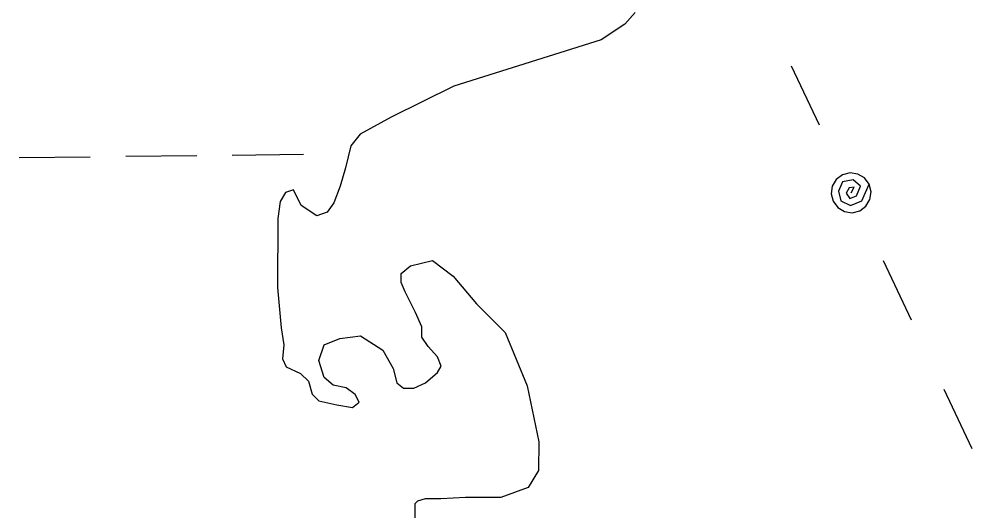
# Model space of a CAD drawing. Extents: x 3684037 to 3722149, y 433263 to 459021.
# Drawn here: x 3716496 to 3716924.9, y 451816.2 to 452037.8 of the extents above; entities that cross this region are included whole.
import ezdxf

# ---------------------------------------------------------------- set-up
doc = ezdxf.new("R2010")
doc.units = 0
for name, color, linetype in [('V-TOPO-SHOR', 7, 'Continuous'), ('V-UTIL-LINE', 7, 'Continuous'), ('V-WETL-SWMP', 7, 'Continuous')]:
    doc.layers.add(name, color=color, linetype=linetype)

msp = doc.modelspace()

# ---------------------------------------------------------------- linework, layer by layer
at = {"layer": 'V-TOPO-SHOR'}
for points in [[(3716773.32, 452040.64), (3716768.61, 452035.38), (3716758.03, 452028.38), (3716691.72, 452007.49), (3716663.53, 451993.52), (3716649.44, 451985.94), (3716645.31, 451980.68), (3716642.94, 451970.72), (3716640.56, 451962.52), (3716637.61, 451954.91), (3716634.66, 451950.81), (3716629.97, 451949.07), (3716622.95, 451953.78), (3716619.45, 451960.83), (3716615.93, 451959.67), (3716613.57, 451955.57), (3716612.38, 451947.96), (3716612.27, 451916.89), (3716613.97, 451898.71), (3716615.12, 451891.08), (3716614.51, 451884.63), (3716616.26, 451881.11), (3716622.7, 451878.16), (3716626.2, 451874.63), (3716627.95, 451868.76), (3716630.87, 451865.82), (3716639.07, 451864.03), (3716646.1, 451862.84), (3716649.04, 451865.17), (3716647.29, 451868.7), (3716643.2, 451871.64), (3716637.34, 451872.83), (3716633.25, 451876.36), (3716630.93, 451883.99), (3716633.29, 451891.02), (3716640.34, 451893.93), (3716649.72, 451895.07), (3716659.67, 451888.59), (3716664.33, 451880.36), (3716666.07, 451873.91), (3716668.99, 451871.56), (3716673.68, 451871.54), (3716678.97, 451873.87), (3716684.26, 451878.54), (3716686.03, 451881.47), (3716684.28, 451885.58), (3716680.19, 451890.28), (3716677.27, 451894.39), (3716677.29, 451899.08)], [(3716677.29, 451899.08), (3716674.38, 451905.54), (3716669.72, 451914.94), (3716667.98, 451919.05), (3716667.99, 451923.15), (3716672.11, 451926.65), (3716682.08, 451928.97), (3716691.44, 451921.9), (3716701.95, 451909.55), (3716714.8, 451896.62), (3716724.69, 451872.55), (3716729.88, 451847.32), (3716729.84, 451834.42), (3716725.13, 451826.82), (3716712.8, 451822.17), (3716696.97, 451822.22), (3716685.83, 451821.67), (3716678.79, 451821.69), (3716675.27, 451820.53), (3716674.1, 451819.36), (3716674.09, 451816.43), (3716674.07, 451811.74)]]:
    msp.add_lwpolyline(points, dxfattribs=at)
at = {"layer": 'V-UTIL-LINE'}
for points in [[(3716843.51, 452016.68), (3716856.09, 451990.04)], [(3716870.51, 451959.49), (3716871.95, 451961.98), (3716869.64, 451961.78), (3716868.32, 451959.37), (3716869.86, 451956.88), (3716873, 451958.18), (3716874.69, 451962.55), (3716871.42, 451965.3), (3716866.63, 451964.47), (3716864.87, 451960.24), (3716865.86, 451955.88), (3716870.22, 451953.83), (3716875.33, 451955.89), (3716878.65, 451963.33), (3716876.56, 451966.16), (3716873.55, 451967.96), (3716870.08, 451968.48), (3716866.67, 451967.63), (3716863.85, 451965.54), (3716862.04, 451962.53), (3716861.52, 451959.05), (3716862.38, 451955.65), (3716864.47, 451952.83), (3716867.48, 451951.02), (3716870.95, 451950.5), (3716874.36, 451951.35), (3716877.18, 451953.44), (3716878.99, 451956.45), (3716879.5, 451959.93), (3716878.65, 451963.33)], [(3716884.94, 451928.94), (3716897.52, 451902.3)], [(3716912.31, 451870.97), (3716924.89, 451844.33)]]:
    msp.add_lwpolyline(points, dxfattribs=at)
at = {"layer": 'V-WETL-SWMP'}
for p, q in [((3716773.32, 452040.64), (3716768.61, 452035.38)), ((3716768.61, 452035.38), (3716758.03, 452028.38)), ((3716758.03, 452028.38), (3716691.72, 452007.49)), ((3716691.72, 452007.49), (3716663.53, 451993.52)), ((3716663.53, 451993.52), (3716649.44, 451985.94)), ((3716649.44, 451985.94), (3716645.31, 451980.68)), ((3716645.31, 451980.68), (3716642.94, 451970.72)), ((3716495.96, 451975.36), (3716527.96, 451975.73)), ((3716543.96, 451975.92), (3716575.96, 451976.29)), ((3716591.96, 451976.48), (3716623.96, 451976.85)), ((3716642.94, 451970.72), (3716640.56, 451962.52)), ((3716640.56, 451962.52), (3716637.61, 451954.91)), ((3716615.93, 451959.67), (3716613.57, 451955.57)), ((3716619.45, 451960.83), (3716615.93, 451959.67)), ((3716622.95, 451953.78), (3716619.45, 451960.83)), ((3716613.57, 451955.57), (3716612.38, 451947.96)), ((3716629.97, 451949.07), (3716622.95, 451953.78)), ((3716637.61, 451954.91), (3716634.66, 451950.81)), ((3716634.66, 451950.81), (3716629.97, 451949.07)), ((3716612.38, 451947.96), (3716612.27, 451916.89)), ((3716672.11, 451926.65), (3716682.08, 451928.97)), ((3716682.08, 451928.97), (3716691.44, 451921.9)), ((3716667.98, 451919.05), (3716667.99, 451923.15)), ((3716667.99, 451923.15), (3716672.11, 451926.65)), ((3716669.72, 451914.94), (3716667.98, 451919.05)), ((3716691.44, 451921.9), (3716701.95, 451909.55)), ((3716612.27, 451916.89), (3716613.97, 451898.71)), ((3716674.38, 451905.54), (3716669.72, 451914.94)), ((3716701.95, 451909.55), (3716714.8, 451896.62)), ((3716677.29, 451899.08), (3716674.38, 451905.54)), ((3716613.97, 451898.71), (3716615.12, 451891.08)), ((3716677.27, 451894.39), (3716677.29, 451899.08)), ((3716633.29, 451891.02), (3716640.34, 451893.93)), ((3716640.34, 451893.93), (3716649.72, 451895.07)), ((3716649.72, 451895.07), (3716659.67, 451888.59)), ((3716680.19, 451890.28), (3716677.27, 451894.39)), ((3716714.8, 451896.62), (3716724.69, 451872.55)), ((3716615.12, 451891.08), (3716614.51, 451884.63)), ((3716630.93, 451883.99), (3716633.29, 451891.02)), ((3716684.28, 451885.58), (3716680.19, 451890.28)), ((3716614.51, 451884.63), (3716616.26, 451881.11)), ((3716659.67, 451888.59), (3716664.33, 451880.36)), ((3716686.03, 451881.47), (3716684.28, 451885.58)), ((3716616.26, 451881.11), (3716622.7, 451878.16)), ((3716633.25, 451876.36), (3716630.93, 451883.99)), ((3716664.33, 451880.36), (3716666.07, 451873.91)), ((3716684.26, 451878.54), (3716686.03, 451881.47)), ((3716622.7, 451878.16), (3716626.21, 451874.63)), ((3716637.34, 451872.83), (3716633.25, 451876.36)), ((3716678.97, 451873.87), (3716684.26, 451878.54)), ((3716626.21, 451874.63), (3716627.95, 451868.76)), ((3716643.2, 451871.64), (3716637.34, 451872.83)), ((3716647.29, 451868.7), (3716643.2, 451871.64)), ((3716666.07, 451873.91), (3716668.99, 451871.56)), ((3716668.99, 451871.56), (3716673.68, 451871.54)), ((3716673.68, 451871.54), (3716678.97, 451873.87)), ((3716724.69, 451872.55), (3716729.88, 451847.32)), ((3716627.95, 451868.76), (3716630.87, 451865.82)), ((3716649.04, 451865.17), (3716647.29, 451868.7)), ((3716630.87, 451865.82), (3716639.07, 451864.03)), ((3716639.07, 451864.03), (3716646.1, 451862.84)), ((3716646.1, 451862.84), (3716649.04, 451865.17)), ((3716729.88, 451847.32), (3716729.84, 451834.42)), ((3716729.84, 451834.42), (3716725.13, 451826.82)), ((3716725.13, 451826.82), (3716712.8, 451822.17)), ((3716675.27, 451820.53), (3716674.1, 451819.36)), ((3716678.79, 451821.69), (3716675.27, 451820.53)), ((3716685.83, 451821.67), (3716678.79, 451821.69)), ((3716696.97, 451822.22), (3716685.83, 451821.67)), ((3716712.8, 451822.17), (3716696.97, 451822.22)), ((3716674.1, 451819.36), (3716674.07, 451811.74))]:
    msp.add_line(p, q, dxfattribs=at)

doc.saveas('drawing.dxf')
